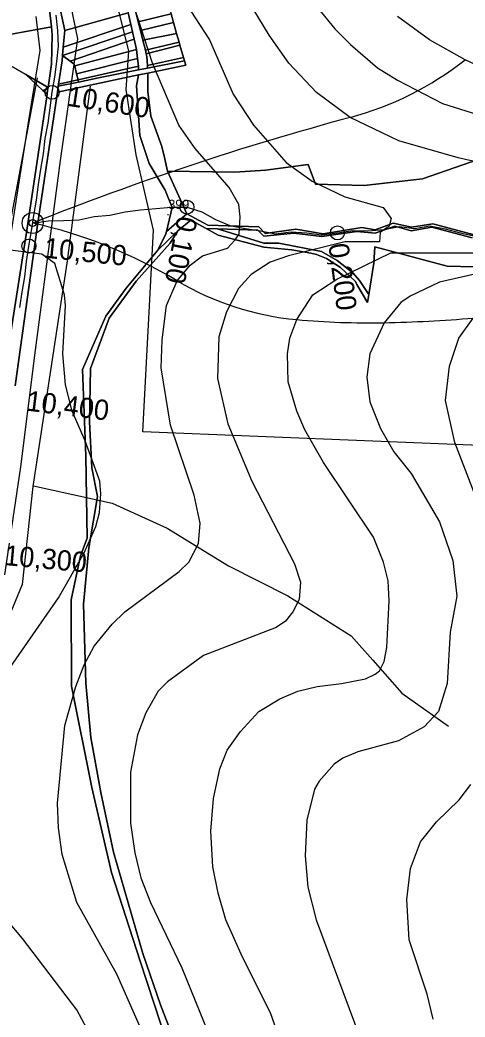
# Model space of a CAD drawing. Extents: x -510989 to -501240, y -1184665 to -1176098.
# Drawn here: x -509263 to -508976, y -1180656 to -1180014 of the extents above; entities that cross this region are included whole.
import ezdxf

# ---------------------------------------------------------------- set-up
doc = ezdxf.new("R2010")
doc.units = 0
for name, color, linetype in [('NAVRH_revitalizace_toku', 7, 'Continuous'), ('NAVRH_rozvodnice', 7, 'Continuous'), ('orna_puda', 7, 'Continuous'), ('ostatni_plocha_x_manipulacni_plocha', 7, 'Continuous'), ('ostatni_plocha_x_neplodna_puda', 7, 'Continuous'), ('ostatni_plocha_x_ostatni_komunikace', 7, 'Continuous'), ('STAV_systematicke_odvodneni', 7, 'Continuous'), ('STAV_vyrazne_udolnice', 7, 'Continuous'), ('trasovani_toku', 7, 'Continuous'), ('trvaly_travni_porost', 7, 'Continuous'), ('vodni_plocha_x_vodni_tok_v_koryt_prir_n_upr', 7, 'Continuous'), ('vodni_plocha_x_vodni_tok_v_koryte_umelem', 7, 'Continuous'), ('vrstevnice_01', 7, 'Continuous'), ('vrstevnice_02', 7, 'Continuous'), ('vrstevnice_05', 7, 'Continuous')]:
    doc.layers.add(name, color=color, linetype=linetype)

msp = doc.modelspace()

# ---------------------------------------------------------------- linework, layer by layer
at = {"layer": 'NAVRH_revitalizace_toku'}
for points in [[(-509251.68, -1180051.44), (-509284.55, -1180226.79), (-509300.99, -1180374.75), (-509325.65, -1180421.33), (-509370.86, -1180461.06), (-509421.55, -1180503.53), (-509437.68, -1180558.22), (-509431.14, -1180593.95), (-509419.28, -1180621.11), (-509382.45, -1180650.58), (-509372.86, -1180654.24)], [(-509217.43, -1180056.92), (-509232.5, -1180170.63), (-509254.42, -1180314.47), (-509261.27, -1180377.49), (-509279.08, -1180419.96), (-509306.48, -1180458.32), (-509365.38, -1180499.42), (-509395.55, -1180530.26), (-509400.81, -1180563.08), (-509388.25, -1180600.36), (-509365.16, -1180623.45), (-509328.69, -1180628.72), (-509284.94, -1180642.09), (-509256.17, -1180678.15), (-509235.24, -1180752.86), (-509207.84, -1180777.52)]]:
    msp.add_lwpolyline(points, dxfattribs=at)
at = {"layer": 'NAVRH_rozvodnice'}
for centre, radius, start, end in [((-509104.6, -1179876.43), 207.77, 285.12138, 308.06701), ((-508560.17, -1181891.2), 1879.27, 105.12138, 111.68201), ((-509324.71, -1180455.48), 318.43, 59.1866, 77.25853), ((-509068.15, -1180025.32), 182.43, 239.1866, 264.7976), ((-509038.53, -1179700.05), 509.05, 264.7976, 271.11843), ((-509045.76, -1179329.82), 879.35, 271.11843, 274.8646)]:
    msp.add_arc(centre, radius, start, end, dxfattribs=at)
at = {"layer": 'orna_puda'}
msp.add_lwpolyline([(-509295.45, -1180028.39), (-509258.93, -1180049.38), (-509247.95, -1180059.6), (-509245.26, -1180062.1), (-509245.48, -1180063.57), (-509258.47, -1180150.93), (-509274.3, -1180251.98)], dxfattribs=at)
at = {"layer": 'ostatni_plocha_x_manipulacni_plocha'}
for points in [[(-509283.26, -1179980.55), (-509279.49, -1179981.11), (-509281.57, -1179983.59), (-509284.05, -1179981.5), (-509289.22, -1179987.65), (-509283.48, -1179992.48), (-509276.22, -1179983.86), (-509279.49, -1179981.11), (-509272.39, -1179981.57), (-509266.85, -1179987.32), (-509257.62, -1179983.54), (-509247.71, -1179996.14), (-509243.68, -1180007.74), (-509242.47, -1180018.79), (-509284.8, -1180026.46), (-509292.2, -1180004.67), (-509287.42, -1179999.06), (-509291.8, -1179995.32), (-509294.36, -1179998.32), (-509297.64, -1179988.66), (-509294.4, -1179984.86), (-509289.12, -1179978.67), (-509284.66, -1179976.49)], [(-509197.23, -1179992.2), (-509193.16, -1180009.68), (-509233.9, -1180021.14), (-509236.54, -1180008.14)], [(-509188.32, -1180008.48), (-509167.57, -1180003.21), (-509165.54, -1180010.3), (-509186.6, -1180015.39)], [(-509191.41, -1180017.18), (-509234.79, -1180031.74), (-509233.9, -1180021.14), (-509193.16, -1180009.68)], [(-509186.6, -1180015.39), (-509165.54, -1180010.3), (-509163.91, -1180015.98), (-509185.17, -1180021.13)], [(-509185.17, -1180021.13), (-509163.91, -1180015.98), (-509161.92, -1180022.94), (-509183.62, -1180027.33)], [(-509242.47, -1180018.79), (-509241.92, -1180023.82), (-509242.38, -1180042.72), (-509244.6, -1180057.62), (-509258.93, -1180049.38), (-509295.45, -1180028.39), (-509285.9, -1180026.66), (-509284.8, -1180026.46)], [(-509190.31, -1180021.9), (-509235.25, -1180037.15), (-509234.79, -1180031.74), (-509191.41, -1180017.18)], [(-509189.19, -1180026.73), (-509230.29, -1180040.79), (-509235.25, -1180037.15), (-509190.31, -1180021.9)], [(-509187.67, -1180033.24), (-509227.45, -1180043.8), (-509227.72, -1180042.68), (-509230.29, -1180040.79), (-509189.19, -1180026.73)], [(-509183.62, -1180027.33), (-509161.92, -1180022.94), (-509160.28, -1180028.67), (-509182.03, -1180033.71)], [(-509160.28, -1180028.67), (-509159.77, -1180030.43), (-509181.46, -1180036), (-509182.03, -1180033.71)], [(-509187, -1180039.03), (-509226.2, -1180048.93), (-509227.45, -1180043.8), (-509187.67, -1180033.24)], [(-509159.77, -1180030.43), (-509157.5, -1180038.36), (-509180.75, -1180043.64), (-509181.02, -1180037.75), (-509181.46, -1180036)], [(-509235.55, -1180040.66), (-509235.25, -1180037.15), (-509230.29, -1180040.79), (-509227.72, -1180042.68), (-509227.45, -1180043.8), (-509226.2, -1180048.93), (-509225.27, -1180052.78), (-509237.8, -1180055.64)], [(-509186.43, -1180043.93), (-509225.27, -1180052.78), (-509226.2, -1180048.93), (-509187, -1180039.03)], [(-509157.5, -1180038.36), (-509156.89, -1180040.5), (-509180.67, -1180045.24), (-509180.75, -1180043.64)], [(-509186.43, -1180043.93), (-509186.43, -1180046.39), (-509212.09, -1180051.51), (-509224.93, -1180054.2), (-509225.27, -1180052.78)], [(-509258.93, -1180049.38), (-509244.6, -1180057.62), (-509244.71, -1180058.34), (-509247.95, -1180059.6)], [(-509225.27, -1180052.78), (-509224.93, -1180054.2), (-509237.99, -1180056.93), (-509237.8, -1180055.64)], [(-509244.71, -1180058.34), (-509245.15, -1180061.38), (-509245.26, -1180062.1), (-509247.95, -1180059.6)]]:
    msp.add_lwpolyline(points, close=True, dxfattribs=at)
msp.add_lwpolyline([(-509188.32, -1180008.48), (-509186.6, -1180015.39), (-509185.17, -1180021.13), (-509183.62, -1180027.33), (-509182.03, -1180033.71), (-509181.46, -1180036), (-509181.02, -1180037.75), (-509180.75, -1180043.64), (-509180.67, -1180045.24), (-509186.43, -1180046.39), (-509186.43, -1180043.93), (-509187, -1180039.03), (-509187.67, -1180033.24), (-509189.19, -1180026.73), (-509190.31, -1180021.9), (-509191.41, -1180017.18), (-509193.16, -1180009.68)], dxfattribs=at)
at = {"layer": 'ostatni_plocha_x_neplodna_puda'}
msp.add_lwpolyline([(-508970.6, -1180173.16), (-508988.02, -1180172.62), (-509034.46, -1180160.17), (-509035.22, -1180170.68), (-509038.45, -1180190.81), (-509044.32, -1180181.95), (-509048.75, -1180176.83), (-509058.64, -1180169), (-509068.7, -1180163.19), (-509096.17, -1180157.8), (-509105.89, -1180157.8), (-509135.59, -1180148.69), (-509109.66, -1180149.58), (-509105.95, -1180153.4), (-509086.5, -1180151.39), (-509068.63, -1180153.64), (-509046.12, -1180150.29), (-509034.36, -1180151.41), (-509021.71, -1180146.82), (-509011.11, -1180149.89), (-508997.76, -1180147.52), (-508971.95, -1180154.51)], dxfattribs=at)
at = {"layer": 'ostatni_plocha_x_ostatni_komunikace'}
for points in [[(-509186.43, -1180049.67), (-509180.52, -1180048.42), (-509180.52, -1180060.29), (-509178.61, -1180076.11), (-509171.35, -1180095.75), (-509169.79, -1180102.81), (-509167.85, -1180111.56), (-509155.46, -1180138.91), (-509168.42, -1180150.25), (-509164.71, -1180134.95), (-509169.36, -1180123.76), (-509179.59, -1180106.58), (-509185.51, -1180088.6), (-509187.73, -1180056.66)], [(-509135.59, -1180148.69), (-509105.89, -1180157.8), (-509096.17, -1180157.8), (-509068.7, -1180163.19), (-509058.64, -1180169), (-509048.75, -1180176.83), (-509044.32, -1180181.95), (-509038.45, -1180190.81), (-509039.27, -1180195.94), (-509045.97, -1180184.34), (-509047.01, -1180182.52), (-509056.51, -1180173.57), (-509065.59, -1180167.75), (-509071.96, -1180165.22), (-509075.7, -1180164.19), (-509087.89, -1180162.13), (-509105.87, -1180160.5), (-509135.12, -1180152.73), (-509143, -1180148.43)]]:
    msp.add_lwpolyline(points, close=True, dxfattribs=at)
msp.add_lwpolyline([(-509167.86, -1180673.36), (-509185.27, -1180619.72), (-509203.81, -1180562.6), (-509216.38, -1180507.98), (-509229.61, -1180442.89), (-509229.67, -1180387.28), (-509223.78, -1180358.88), (-509219.42, -1180347.51), (-509220.24, -1180294.77), (-509222.37, -1180239.03), (-509207.46, -1180204.82), (-509194.45, -1180186.78), (-509174.08, -1180162.44), (-509161.12, -1180149.98), (-509166.12, -1180157.81), (-509187.86, -1180182.31), (-509205.4, -1180206.19), (-509217.39, -1180238.45), (-509217.84, -1180272.78), (-509216.36, -1180302.36), (-509212.75, -1180320.81), (-509218.35, -1180353.83), (-509221.78, -1180389.98), (-509220.38, -1180440.93), (-509216.98, -1180475.74), (-509210.56, -1180511.17), (-509202.62, -1180549.54), (-509183.7, -1180614.73), (-509172.2, -1180647.68), (-509153.11, -1180697.78)], dxfattribs=at)
at = {"layer": 'STAV_systematicke_odvodneni'}
for p, q in [((-509192.71, -1180034.44), (-509201.22, -1179999.32)), ((-509229.95, -1180005.71), (-509225.69, -1180026.46)), ((-509249.66, -1180033.9), (-509252.32, -1180012.08)), ((-509225.69, -1180026.46), (-509236.86, -1180104.7)), ((-509257.1, -1180080.2), (-509249.66, -1180033.9)), ((-509194.3, -1180058.93), (-509192.71, -1180034.44)), ((-509187.92, -1180100.97), (-509194.3, -1180058.93)), ((-509269.34, -1180158.43), (-509257.1, -1180080.2)), ((-509236.86, -1180104.7), (-509252.82, -1180226.57)), ((-509176.75, -1180149.4), (-509187.92, -1180100.97)), ((-509183.66, -1180279.26), (-509176.75, -1180149.4)), ((-509252.82, -1180226.57), (-509262.4, -1180301.61)), ((-508870.33, -1180292.03), (-509183.66, -1180279.26)), ((-509262.4, -1180301.61), (-509273.57, -1180378.25))]:
    msp.add_line(p, q, dxfattribs=at)
at = {"layer": 'STAV_vyrazne_udolnice'}
msp.add_lwpolyline([(-509253.95, -1180313.92), (-509203.31, -1180325.17), (-509167.94, -1180341.24), (-509128.55, -1180365.35), (-509090.37, -1180384.63), (-509049.78, -1180410.34), (-509035.71, -1180426.01), (-509017.22, -1180447.3), (-508987.08, -1180468.59)], dxfattribs=at)
at = {"layer": 'trasovani_toku'}
for p, q in [((-509238.28, -1180021.13), (-509239.47, -1180011.2)), ((-509237.95, -1180031.12), (-509238.28, -1180021.13)), ((-509238.87, -1180041.08), (-509237.95, -1180031.12)), ((-509240.27, -1180050.98), (-509238.87, -1180041.08)), ((-509242, -1180060.83), (-509240.27, -1180050.98)), ((-509243.31, -1180070.75), (-509242, -1180060.83)), ((-509244.55, -1180080.67), (-509243.31, -1180070.75)), ((-509246.36, -1180090.5), (-509244.55, -1180080.67)), ((-509247.61, -1180100.43), (-509246.36, -1180090.5)), ((-509249.21, -1180110.3), (-509247.61, -1180100.43)), ((-509250.75, -1180120.18), (-509249.21, -1180110.3)), ((-509251.99, -1180130.1), (-509250.75, -1180120.18)), ((-509253.69, -1180139.95), (-509251.99, -1180130.1)), ((-509204.88, -1180139.74), (-509195.09, -1180137.73)), ((-509195.09, -1180137.73), (-509185.18, -1180136.35)), ((-509185.18, -1180136.35), (-509175.21, -1180135.59)), ((-509175.21, -1180135.59), (-509165.26, -1180134.65)), ((-509165.26, -1180134.65), (-509155.26, -1180134.69)), ((-509155.26, -1180134.69), (-509145.74, -1180137.75)), ((-509145.74, -1180137.75), (-509136.99, -1180142.59)), ((-509255.26, -1180149.83), (-509253.69, -1180139.95)), ((-509254.48, -1180144.89), (-509244.57, -1180143.51)), ((-509244.57, -1180143.51), (-509234.57, -1180143.31)), ((-509234.57, -1180143.31), (-509224.58, -1180142.89)), ((-509224.58, -1180142.89), (-509214.85, -1180140.61)), ((-509214.85, -1180140.61), (-509204.88, -1180139.74)), ((-509136.99, -1180142.59), (-509127.77, -1180146.47)), ((-509256.87, -1180159.7), (-509255.26, -1180149.83)), ((-509127.77, -1180146.47), (-509117.95, -1180148.38)), ((-509117.95, -1180148.38), (-509108.08, -1180149.98)), ((-509108.08, -1180149.98), (-509098.26, -1180151.84)), ((-509098.26, -1180151.84), (-509088.34, -1180150.53)), ((-509088.34, -1180150.53), (-509078.36, -1180151.11)), ((-509058.55, -1180151.27), (-509048.69, -1180149.61)), ((-509048.69, -1180149.61), (-509038.7, -1180149.98)), ((-509038.7, -1180149.98), (-509028.75, -1180148.99)), ((-509028.75, -1180148.99), (-509018.91, -1180147.19)), ((-509018.91, -1180147.19), (-509008.99, -1180148.45)), ((-509008.99, -1180148.45), (-508999.13, -1180146.78)), ((-508999.13, -1180146.78), (-508989.29, -1180148.56)), ((-508989.29, -1180148.56), (-508979.65, -1180151.23)), ((-509078.36, -1180151.11), (-509068.47, -1180152.58)), ((-509068.47, -1180152.58), (-509058.55, -1180151.27)), ((-508979.65, -1180151.23), (-508969.87, -1180153.33)), ((-509258.52, -1180169.56), (-509256.87, -1180159.7)), ((-509259.51, -1180179.51), (-509258.52, -1180169.56)), ((-509261.2, -1180189.37), (-509259.51, -1180179.51)), ((-509262.66, -1180199.26), (-509261.2, -1180189.37))]:
    msp.add_line(p, q, dxfattribs=at)
for centre, radius in [((-509242, -1180060.83), 4.5), ((-509155.26, -1180134.69), 4.5), ((-509254.48, -1180144.89), 6.75), ((-509254.48, -1180144.89), 2.25), ((-509058.55, -1180151.27), 4.5), ((-509256.87, -1180159.7), 4.5)]:
    msp.add_circle(centre, radius, dxfattribs=at)
at = {"layer": 'trvaly_travni_porost'}
for points in [[(-508962.39, -1180102.13), (-509003.89, -1180116.41), (-509041.46, -1180120.8), (-509072.54, -1180119.92), (-509077.32, -1180107.35), (-509104.78, -1180110.81), (-509124.57, -1180112.08), (-509167.85, -1180111.56), (-509169.79, -1180102.81), (-509171.35, -1180095.75), (-509178.61, -1180076.11), (-509180.52, -1180060.29), (-509180.52, -1180048.42), (-509156.1, -1180043.26), (-509156.89, -1180040.5), (-509157.5, -1180038.36), (-509159.77, -1180030.43), (-509160.28, -1180028.67), (-509161.92, -1180022.94), (-509163.91, -1180015.98), (-509165.54, -1180010.3)], [(-509265.78, -1180249.69), (-509251.17, -1180144.87), (-509238.55, -1180060.68), (-509186.43, -1180049.67), (-509187.73, -1180056.66), (-509185.51, -1180088.6), (-509179.59, -1180106.58), (-509169.36, -1180123.76), (-509164.71, -1180134.95), (-509168.42, -1180150.25), (-509168.81, -1180151.87), (-509174.08, -1180162.44), (-509194.45, -1180186.78), (-509207.46, -1180204.82), (-509222.37, -1180239.03), (-509220.24, -1180294.77), (-509219.42, -1180347.51), (-509223.78, -1180358.88), (-509229.67, -1180387.28), (-509229.61, -1180442.89), (-509216.38, -1180507.98), (-509203.81, -1180562.6), (-509185.27, -1180619.72), (-509167.86, -1180673.36)], [(-508970.64, -1180152.42), (-508997.27, -1180145.38), (-509010.94, -1180147.48), (-509022.66, -1180144.96), (-509034.22, -1180149.29), (-509042.85, -1180147.67), (-509067.81, -1180151.76), (-509085.27, -1180148.92), (-509105.06, -1180151.58), (-509109.02, -1180147.44), (-509141.87, -1180146.21), (-509155.46, -1180138.91), (-509167.85, -1180111.56), (-509124.57, -1180112.08), (-509104.78, -1180110.81), (-509077.32, -1180107.35), (-509072.54, -1180119.92), (-509041.46, -1180120.8), (-509003.89, -1180116.41), (-508962.39, -1180102.13)], [(-509153.11, -1180697.78), (-509172.2, -1180647.68), (-509183.7, -1180614.73), (-509202.62, -1180549.54), (-509210.56, -1180511.17), (-509216.98, -1180475.74), (-509220.38, -1180440.93), (-509221.78, -1180389.98), (-509218.35, -1180353.83), (-509212.75, -1180320.81), (-509216.36, -1180302.36), (-509217.84, -1180272.78), (-509217.39, -1180238.45), (-509205.4, -1180206.19), (-509187.86, -1180182.31), (-509166.12, -1180157.81), (-509161.12, -1180149.98), (-509152.89, -1180143.02), (-509143, -1180148.43), (-509135.12, -1180152.73), (-509105.87, -1180160.5), (-509087.89, -1180162.13), (-509075.7, -1180164.19), (-509071.96, -1180165.22), (-509065.59, -1180167.75), (-509056.51, -1180173.57), (-509047.01, -1180182.52), (-509045.97, -1180184.34), (-509039.27, -1180195.94), (-509038.45, -1180190.81), (-509035.22, -1180170.68), (-509034.46, -1180160.17), (-508988.02, -1180172.62), (-508970.6, -1180173.16)]]:
    msp.add_lwpolyline(points, dxfattribs=at)
msp.add_lwpolyline([(-509156.1, -1180043.26), (-509180.52, -1180048.42), (-509186.43, -1180049.67), (-509238.55, -1180060.68), (-509237.99, -1180056.93), (-509224.93, -1180054.2), (-509212.09, -1180051.51), (-509186.43, -1180046.39), (-509180.67, -1180045.24), (-509156.89, -1180040.5)], close=True, dxfattribs=at)
at = {"layer": 'vodni_plocha_x_vodni_tok_v_koryt_prir_n_upr'}
msp.add_lwpolyline([(-508971.95, -1180154.51), (-508997.76, -1180147.52), (-509011.11, -1180149.89), (-509021.71, -1180146.82), (-509034.36, -1180151.41), (-509046.12, -1180150.29), (-509068.63, -1180153.64), (-509086.5, -1180151.39), (-509105.95, -1180153.4), (-509109.66, -1180149.58), (-509135.59, -1180148.69), (-509143, -1180148.43), (-509152.89, -1180143.02), (-509161.12, -1180149.98), (-509174.08, -1180162.44), (-509168.81, -1180151.87), (-509168.42, -1180150.25), (-509155.46, -1180138.91), (-509141.87, -1180146.21), (-509109.02, -1180147.44), (-509105.06, -1180151.58), (-509085.27, -1180148.92), (-509067.81, -1180151.76), (-509042.85, -1180147.67), (-509034.22, -1180149.29), (-509022.66, -1180144.96), (-509010.94, -1180147.48), (-508997.27, -1180145.38), (-508970.64, -1180152.42)], dxfattribs=at)
at = {"layer": 'vodni_plocha_x_vodni_tok_v_koryte_umelem'}
for points in [[(-509274.3, -1180251.98), (-509258.47, -1180150.93), (-509245.48, -1180063.57), (-509245.26, -1180062.1), (-509245.15, -1180061.38), (-509244.71, -1180058.34), (-509244.6, -1180057.62), (-509242.38, -1180042.72), (-509241.92, -1180023.82), (-509242.47, -1180018.79), (-509243.68, -1180007.74)], [(-509236.54, -1180008.14), (-509233.9, -1180021.14), (-509234.79, -1180031.74), (-509235.25, -1180037.15), (-509235.55, -1180040.66), (-509237.8, -1180055.64), (-509237.99, -1180056.93), (-509238.55, -1180060.68), (-509251.17, -1180144.87), (-509265.78, -1180249.69)]]:
    msp.add_lwpolyline(points, dxfattribs=at)
at = {"layer": 'vrstevnice_01'}
for points in [[(-508893.31, -1180123), (-508980.91, -1180103), (-509019.09, -1180092), (-509050.41, -1180077), (-509072.09, -1180061), (-509089.69, -1180042), (-509102.5, -1180024), (-509126.59, -1179984)], [(-508809.81, -1179986), (-508832, -1180019), (-508845.69, -1180034), (-508863.59, -1180046), (-508870.19, -1180049), (-508901.41, -1180055), (-508915.19, -1180056), (-508938.31, -1180054), (-508958.91, -1180048), (-508976.5, -1180040), (-508999.41, -1180027), (-509019.91, -1180012)], [(-509185.81, -1180661), (-509200.31, -1180628), (-509226.09, -1180582), (-509235.41, -1180551), (-509237.91, -1180534), (-509238.5, -1180518), (-509233.81, -1180468), (-509226.69, -1180443), (-509221.31, -1180429), (-509215, -1180417), (-509203.41, -1180403), (-509195.31, -1180395), (-509160.19, -1180369), (-509154, -1180363), (-509147.81, -1180351), (-509146.69, -1180338), (-509150.59, -1180320), (-509165.91, -1180275), (-509171.81, -1180238), (-509171.19, -1180220), (-509168.5, -1180198), (-509161.59, -1180182), (-509153.31, -1180172), (-509145.19, -1180166), (-509129.19, -1180161), (-509124.5, -1180156), (-509121.81, -1180152), (-509121, -1180141), (-509121.91, -1180133), (-509128.09, -1180122), (-509150.09, -1180097), (-509160.41, -1180082), (-509177.5, -1180042), (-509187.5, -1180011)], [(-509092.69, -1180678), (-509101.5, -1180653), (-509119.5, -1180617), (-509130.31, -1180593), (-509135.31, -1180576), (-509138.59, -1180559), (-509140, -1180536), (-509138.31, -1180515), (-509134.19, -1180496), (-509129.41, -1180484), (-509120.91, -1180472), (-509109, -1180459), (-509095.5, -1180451), (-509083.91, -1180446), (-509071.5, -1180443), (-509055.91, -1180441), (-509040.5, -1180438), (-509034.19, -1180435), (-509031.41, -1180433), (-509028.41, -1180427), (-509026.69, -1180418), (-509025.19, -1180388), (-509025.91, -1180375), (-509029, -1180363), (-509035.31, -1180347), (-509067.41, -1180299), (-509079.59, -1180278), (-509084.69, -1180266), (-509090.19, -1180247), (-509090.69, -1180229), (-509089.09, -1180219), (-509084.69, -1180207), (-509074.41, -1180191), (-509059, -1180181), (-509024.19, -1180164), (-508962.81, -1180164)], [(-508960.81, -1180344), (-508983, -1180286), (-508989.09, -1180259), (-508986.5, -1180237), (-508980.5, -1180219), (-508971.19, -1180206)], [(-508997, -1180657), (-509000.91, -1180641), (-509012.41, -1180606), (-509013.91, -1180580), (-509011.5, -1180560), (-509005.19, -1180543), (-508994.91, -1180530), (-508980.31, -1180516), (-508972.69, -1180506)]]:
    msp.add_lwpolyline(points, dxfattribs=at)
at = {"layer": 'vrstevnice_02'}
for points in [[(-509161.59, -1179995), (-509140.69, -1180027), (-509125.5, -1180062), (-509112.59, -1180082), (-509091.41, -1180106), (-509074.81, -1180118), (-509053.81, -1180128), (-509029.19, -1180135), (-509024.09, -1180142), (-509025.31, -1180147), (-509031, -1180151), (-509031.41, -1180157), (-509053.81, -1180157), (-509090, -1180166), (-509101.81, -1180170), (-509113.91, -1180178), (-509122.09, -1180187), (-509129.81, -1180202), (-509134.81, -1180218), (-509135.59, -1180245), (-509129.09, -1180274), (-509113.5, -1180311), (-509086.09, -1180364), (-509082.31, -1180376), (-509083.19, -1180387), (-509087.19, -1180395), (-509091.91, -1180401), (-509097.91, -1180405), (-509144.69, -1180423), (-509167.69, -1180440), (-509173.81, -1180446), (-509181.81, -1180460), (-509187.19, -1180474), (-509191.69, -1180498), (-509191.69, -1180531), (-509188.81, -1180550), (-509185, -1180566), (-509178.69, -1180582), (-509158.59, -1180624), (-509138.69, -1180673)], [(-509082, -1179993), (-509060.31, -1180020), (-509050.19, -1180030), (-509032.69, -1180045), (-509019.91, -1180053), (-508991, -1180068), (-508968.5, -1180075)], [(-509281.81, -1180449), (-509237.91, -1180386), (-509221.31, -1180357), (-509213.81, -1180340), (-509211.5, -1180331), (-509210.59, -1180319), (-509211.31, -1180311), (-509220.69, -1180285), (-509229.09, -1180266), (-509233.31, -1180249), (-509235, -1180229), (-509233.31, -1180198), (-509233.91, -1180191), (-509240.31, -1180171), (-509248.69, -1180165), (-509272.09, -1180162)], [(-508931.69, -1180169), (-508993, -1180183), (-509011.69, -1180192), (-509017.69, -1180196), (-509028.59, -1180209), (-509037.69, -1180229), (-509039.69, -1180244), (-509037.81, -1180260), (-509030.81, -1180277), (-509022.19, -1180292), (-509011.19, -1180306), (-508993, -1180337)], [(-508993, -1180337), (-508984.31, -1180362), (-508981.81, -1180385), (-508986, -1180408), (-508987.91, -1180441), (-508993.5, -1180459), (-509002.69, -1180469), (-509019.31, -1180478), (-509045.5, -1180485), (-509055, -1180489), (-509060.69, -1180493), (-509070.19, -1180504), (-509073.19, -1180509), (-509078.31, -1180529), (-509079.19, -1180552), (-509077.5, -1180572), (-509072.31, -1180593), (-509037.19, -1180687)], [(-509210, -1180681), (-509226, -1180651), (-509261, -1180605), (-509281.41, -1180581)]]:
    msp.add_lwpolyline(points, dxfattribs=at)

# ---------------------------------------------------------------- texts
at = {"layer": 'trasovani_toku'}
for s, rotation, p in [('10,600', 351.32009, (-509232.95, -1180069.41)), ('0,100', 258.83969, (-509161.19, -1180139.78)), ('10,500', 354.28702, (-509247.65, -1180167.15)), ('0,200', 277.39652, (-509064.4, -1180158.72)), ('10,400', 352.95913, (-509259.01, -1180265.49)), ('10,300', 354.8034, (-509273.22, -1180364.86))]:
    msp.add_text(s, height=13, rotation=rotation, dxfattribs=at).set_placement(p)
at = {"layer": 'vrstevnice_05'}
for s, p in [('399', (-509167.22, -1180135.9)), ('.', (-509168.64, -1180140.01))]:
    msp.add_text(s, height=6, dxfattribs=at).set_placement(p)

doc.saveas('drawing.dxf')
